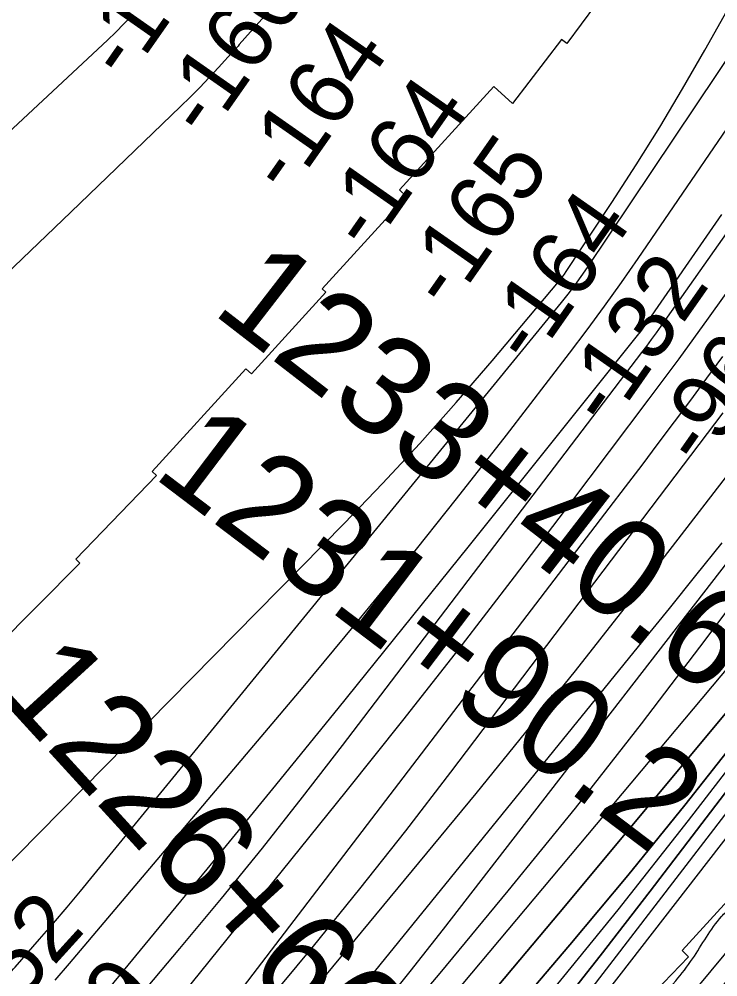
# Model space of a CAD drawing. Extents: x 3855477 to 3893699, y 299188 to 325115.
# Drawn here: x 3874187 to 3874893, y 311956 to 312924 of the extents above; entities that cross this region are included whole.
import ezdxf

# ---------------------------------------------------------------- set-up
doc = ezdxf.new("R2010")
doc.units = 0
for name, color, linetype in [('V-RIVR-EDGE', 7, 'Continuous'), ('V-RIVR-RANG', 7, 'Continuous'), ('V-ROAD-CNTR', 7, 'Continuous'), ('V-RRAP-FSHR', 7, 'Continuous'), ('V-RRAP-RVMT', 7, 'Continuous'), ('V-SURV-IDEN', 7, 'Continuous'), ('V-TOPO-DPTH', 7, 'Continuous'), ('V-TOPO-MAJR', 7, 'Continuous'), ('V-TOPO-MINR', 7, 'Continuous'), ('V-TOPO-WATR', 7, 'Continuous')]:
    doc.layers.add(name, color=color, linetype=linetype)

msp = doc.modelspace()

# ---------------------------------------------------------------- linework, layer by layer
at = {"layer": 'V-RIVR-EDGE'}
msp.add_spline([(3874811.52, 311736.62), (3874801.78, 311726.44), (3874795.95, 311723.06), (3874786.69, 311709.48), (3874774.99, 311692.03), (3874765.73, 311680.4), (3874760.38, 311675.55), (3874756.48, 311671.68), (3874755.02, 311669.74), (3874754.02, 311657.11), (3874750.61, 311652.75), (3874730.64, 311629.98), (3874688.27, 311581.52), (3874662.96, 311557.3), (3874630.84, 311531.64), (3874590.94, 311499.69), (3874578.3, 311494.38), (3874568.09, 311489.06), (3874546.19, 311471.15), (3874517.48, 311447.42), (3874507.27, 311440.16), (3874506.76, 311430.94), (3874499.95, 311425.61), (3874485.83, 311413.99), (3874473.67, 311403.34), (3874469.29, 311399.95), (3874462.01, 311400.94), (3874453.26, 311398.53), (3874436.23, 311384.97), (3874419.17, 311359.76), (3874404.56, 311343.77), (3874391.43, 311336.04), (3874381.7, 311328.78), (3874372.94, 311323.94), (3874334.04, 311300.24), (3874318.95, 311288.14), (3874296.09, 311272.17), (3874286.86, 311271.71), (3874281.03, 311271.72), (3874277.64, 311274.64), (3874275.71, 311279.99), (3874276.22, 311290.19), (3874287.43, 311308.13), (3874304.48, 311328), (3874318.12, 311344.96), (3874324.96, 311360.48), (3874331.3, 311374.06), (3874340.07, 311383.27), (3874347.86, 311391.02), (3874359.54, 311400.7), (3874370.73, 311411.36), (3874382.92, 311429.3), (3874399.98, 311454.51), (3874410.22, 311472.45), (3874417.04, 311481.18), (3874424.36, 311496.7), (3874431.68, 311511.25), (3874441.42, 311522.4), (3874448.72, 311528.69), (3874460.88, 311534.49), (3874474.5, 311541.74), (3874490.56, 311557.73), (3874515.4, 311585.35), (3874537.81, 311615.88), (3874571.89, 311649.79), (3874587.47, 311665.3), (3874591.37, 311673.06), (3874598.2, 311685.67), (3874609.41, 311703.12), (3874632.29, 311725.4), (3874661.5, 311753.01), (3874702.39, 311789.82), (3874747.17, 311834.87), (3874776.88, 311867.34), (3874827.04, 311925), (3874850.9, 311952.14), (3874867.96, 311974.44), (3874897.2, 312017.1), (3874905.96, 312025.82), (3874920.08, 312038.41), (3874931.77, 312053.44), (3874961, 312089.3), (3874980.49, 312116.45), (3874999.99, 312147), (3875008.29, 312165.43), (3875018.53, 312183.37), (3875057.53, 312243.01), (3875088.75, 312298.29), (3875101.43, 312319.15), (3875109.73, 312338.06), (3875120.95, 312356.49), (3875140.44, 312385.1), (3875173.57, 312427.26), (3875193.05, 312450.04), (3875206.2, 312463.61), (3875226.63, 312478.61), (3875238.79, 312488.29), (3875251.94, 312502.83), (3875272.41, 312533.37), (3875289.46, 312552.76), (3875297.77, 312573.13), (3875308, 312589.13), (3875324.13, 312628.43), (3875341.7, 312663.84), (3875369.97, 312705.53), (3875403.13, 312760.33), (3875426.06, 312802.52), (3875441.19, 312835.5), (3875451.43, 312852.48), (3875461.66, 312865.08), (3875475.81, 312890.78), (3875507, 312935.38), (3875519.68, 312956.23), (3875530.41, 312977.09), (3875535.31, 312994.07), (3875538.24, 312999.89), (3875547.5, 313012.98), (3875562.12, 313036.26), (3875575.78, 313060.02), (3875596.74, 313091.05), (3875614.77, 313117.71), (3875626, 313140.03), (3875635.27, 313158.46), (3875644.05, 313172.03), (3875676.21, 313217.12), (3875692.3, 313242.33), (3875722.03, 313284.02), (3875742.49, 313313.11), (3875761.01, 313340.26), (3875780.99, 313367.89), (3875803.4, 313394.54), (3875828.26, 313434.31), (3875845.82, 313463.4), (3875871.16, 313499.76), (3875905.27, 313545.32), (3875928.17, 313577.81), (3875942.31, 313597.68), (3875962.27, 313620.46), (3875979.32, 313640.33), (3875992.46, 313651.95), (3876001.73, 313668.44), (3876009.53, 313680.07), (3876025.59, 313694.6), (3876045.06, 313710.58), (3876065.98, 313728.5), (3876083.98, 313742.54), (3876099.07, 313755.13), (3876123.42, 313784.2), (3876142.91, 313806.98), (3876155.09, 313822.98), (3876187.23, 313861.75), (3876226.68, 313907.78), (3876241.29, 313924.26), (3876248.11, 313930.56), (3876248.61, 313937.84), (3876248.64, 313949.49), (3876252.55, 313958.71), (3876258.39, 313964.04), (3876275.43, 313980.99), (3876296.86, 314007.17), (3876306.12, 314020.74), (3876310.02, 314027.04), (3876325.62, 314048.37), (3876348.02, 314075.03), (3876371.88, 314101.19), (3876401.1, 314135.11), (3876445.42, 314185.03), (3876469.78, 314216.53), (3876498.04, 314253.86), (3876542.37, 314311.05), (3876570.15, 314350.8), (3876588.67, 314375.04), (3876601.82, 314391.52), (3876616.46, 314421.59)], degree=3, dxfattribs=at)
at = {"layer": 'V-ROAD-CNTR'}
msp.add_spline([(3875040.6, 312021.19), (3875025.03, 312032.66), (3875006.56, 312036.97), (3874977.27, 312029.83), (3874949.01, 312004.26), (3874917.34, 311970.25), (3874883.16, 311925.44), (3874871.48, 311891.5), (3874885.59, 311873.09), (3874918.92, 311850.38), (3874986.12, 311809.12)], degree=3, dxfattribs=at)
at = {"layer": 'V-RRAP-FSHR'}
msp.add_lwpolyline([(3871160.36, 310198.85), (3872092.5, 310231.31), (3872703.68, 310306.49), (3873146.67, 310475.73), (3873720.65, 310781.07), (3874126.75, 311113.14), (3874653.73, 311681.26), (3875054, 312163.98), (3875195.62, 312370.2), (3875335.24, 312573.22), (3875624.3, 313104.41), (3875810.72, 313383.2), (3876574.37, 314316.24), (3876903.08, 314785.64), (3877140.93, 315153.85), (3877550.36, 315647.05), (3877883.87, 315859.32), (3878150.68, 316128.55), (3878406.81, 316465.09), (3878702.97, 316767.97), (3879162.98, 317098.83), (3879505.75, 317328.5)], dxfattribs=at)
at = {"layer": 'V-RRAP-RVMT'}
for points in [[(3874813.29, 312997.2), (3874740.86, 312899.07), (3874735.47, 312903.16), (3874685.83, 312838.52), (3874667.11, 312855.62), (3874571.66, 312751.17), (3874578.95, 312744.55), (3874493.74, 312651.22), (3874497.52, 312647.78), (3874422.13, 312565.26), (3874416.58, 312570.32), (3874321.79, 312466.61), (3874326.18, 312462.61), (3874244.76, 312378.07), (3874248.89, 312374.1), (3874163.23, 312288.21), (3874166.25, 312285.18), (3874076.15, 312194.83), (3874089.2, 312181.88), (3874005.58, 312102.28), (3874015.16, 312092.31), (3873925.35, 312006.88), (3873948.83, 311982.2)], [(3874771.27, 311880.11), (3874863.93, 311976.49), (3874857.45, 311982.71), (3874949.41, 312083.37)]]:
    msp.add_lwpolyline(points, dxfattribs=at)
at = {"layer": 'V-TOPO-DPTH'}
for points in [[(3874723.34, 311912.39), (3874774.59, 311977.35), (3874825.24, 312042.79), (3875069.83, 312363.36)], [(3875069.83, 312363.36), (3874825.24, 312042.79), (3874774.59, 311977.35), (3874723.34, 311912.39)], [(3874589.42, 311693.26), (3875088.8, 312337.47)], [(3874483.9, 311768.05), (3874923.01, 312291.58)], [(3874483.9, 311768.05), (3874923.01, 312291.58)], [(3874946.47, 312276.32), (3874739.37, 312028.3), (3874693.55, 311973.49), (3874647.68, 311918.71)], [(3874946.47, 312276.32), (3874739.37, 312028.3), (3874693.55, 311973.49), (3874647.68, 311918.71)], [(3874916.69, 312201.45), (3874860.21, 312129.56), (3874802.45, 312058.68), (3874743.84, 311988.48), (3874495.24, 311696.03)], [(3874495.24, 311696.03), (3874743.84, 311988.48), (3874802.45, 312058.68), (3874860.21, 312129.56), (3874916.69, 312201.45)]]:
    msp.add_lwpolyline(points, dxfattribs=at)
at = {"layer": 'V-TOPO-MAJR'}
for points in [[(3873743.99, 311480.22), (3874176.56, 311958.39), (3874178.28, 311960.31), (3874180, 311962.23), (3874181.71, 311964.16), (3874183.41, 311966.09), (3874208.08, 311994.25), (3874222.03, 312010.34), (3874235.86, 312026.52), (3874249.53, 312042.84), (3874263.09, 312059.26), (3874735.45, 312637.29), (3874742.32, 312645.95), (3874749.03, 312654.74), (3874755.49, 312663.72), (3874761.77, 312672.82), (3875068.95, 313131.46)], [(3874301.28, 312927.32), (3874293.26, 312918.87), (3874285.01, 312910.65), (3874276.6, 312902.58), (3874085.28, 312724.23)], [(3874409.76, 311940.4), (3874783.71, 312429.53), (3874800.3, 312451.32), (3874816.85, 312473.14), (3874833.31, 312495.01), (3874849.73, 312516.93), (3874866.07, 312538.91), (3874882.34, 312560.93), (3874898.52, 312583.02)], [(3874448.87, 311766.08), (3874612.78, 311959.88), (3874681.74, 312042.91), (3874749.7, 312126.72), (3874816.18, 312211.72), (3874881.66, 312297.52), (3874985.88, 312436.63)]]:
    msp.add_lwpolyline(points, dxfattribs=at)
at = {"layer": 'V-TOPO-MINR'}
for points in [[(3873962.77, 311873.86), (3874102.05, 311996.87), (3874112.12, 312005.95), (3874122.06, 312015.16), (3874131.8, 312024.58), (3874141.41, 312034.14), (3874516.19, 312414.62), (3874554.61, 312454.57), (3874592.39, 312495.1), (3874629.19, 312536.51), (3874665.35, 312578.52), (3874732.49, 312658.42), (3874734.54, 312660.95), (3874736.54, 312663.53), (3874738.44, 312666.17), (3874740.29, 312668.86), (3874786.42, 312738.58), (3874810.87, 312776.42), (3874834.77, 312814.59), (3874857.83, 312853.27), (3874880.34, 312892.3), (3875245.2, 313540.91)], [(3874278.61, 311900.15), (3874349.92, 311984.82), (3874391.84, 312035.35), (3874433.27, 312086.28), (3874473.94, 312137.81), (3874514.11, 312189.75), (3874816.66, 312586.86), (3874821.65, 312593.49), (3874826.59, 312600.16), (3874831.46, 312606.88), (3874836.28, 312613.64), (3875326.32, 313308.99)], [(3874613.54, 313126.04), (3874409.93, 312898.01), (3874408.65, 312896.58), (3874406.08, 312893.73), (3874404.78, 312892.31), (3874388.83, 312874.79), (3874379.46, 312864.7), (3874369.95, 312854.75), (3874360.25, 312844.98), (3874350.42, 312835.35), (3874239.55, 312728.86), (3874174.27, 312665.99)], [(3874223.73, 311952.65), (3874238.28, 311969.71), (3874474.34, 312248.94), (3874526.73, 312311.77), (3874578.54, 312375.07), (3874629.48, 312439.06), (3874679.84, 312503.53), (3874743.62, 312586.32), (3874761.45, 312609.88), (3874779.02, 312633.65), (3874796.17, 312657.7), (3874813.05, 312681.96), (3874943.31, 312872.58)], [(3874325.07, 311904.03), (3874517.76, 312143.36), (3874575.1, 312215.28), (3874631.96, 312287.56), (3874688.12, 312360.39), (3874743.81, 312433.58), (3874824.07, 312540.12), (3874839.21, 312560.37), (3874854.25, 312580.7), (3874869.14, 312601.13), (3874883.93, 312621.64), (3875001.44, 312785.77)], [(3874261.76, 311924.13), (3874377.41, 312065.07), (3874443.65, 312146.09), (3874509.71, 312227.26), (3874575.49, 312308.66), (3874641.08, 312390.22), (3874813.71, 312605.64), (3874814.61, 312606.79), (3874817.21, 312610.35), (3874870.13, 312686.84), (3874897.36, 312726.34)], [(3874437.04, 311929.7), (3874484.76, 311987.13), (3874531.87, 312045.05), (3874578.06, 312103.7), (3874623.63, 312162.84), (3874898.97, 312526.04)], [(3874548.65, 311919.12), (3874582.62, 311961.48), (3874616.17, 312004.17), (3874979.81, 312473.86)], [(3874907.57, 312469.23), (3874847.37, 312390.8), (3874798.51, 312327.85), (3874749.21, 312265.26), (3874699.23, 312203.21), (3874648.8, 312141.5), (3874396.32, 311835.95)], [(3874409.97, 311793.17), (3874817.73, 312295.43), (3874844.46, 312328.43), (3874871.14, 312361.48), (3874897.73, 312394.59)], [(3874723.34, 311912.39), (3874774.59, 311977.35), (3874825.24, 312042.79), (3875069.83, 312363.36)], [(3874710.61, 311872.42), (3875072.72, 312343.43)], [(3874483.9, 311768.05), (3874923.01, 312291.58)], [(3874647.68, 311918.71), (3874693.55, 311973.49), (3874739.37, 312028.3), (3874946.47, 312276.32)], [(3874720.05, 311934.48), (3874792.71, 312023.81), (3874863.93, 312114.28), (3874934.2, 312205.52)], [(3874495.24, 311696.03), (3874743.84, 311988.48), (3874802.45, 312058.68), (3874860.21, 312129.56), (3874916.69, 312201.45)]]:
    msp.add_lwpolyline(points, dxfattribs=at)
at = {"layer": 'V-TOPO-WATR'}
msp.add_lwpolyline([(3874589.42, 311693.26), (3875088.8, 312337.47)], dxfattribs=at)

# ---------------------------------------------------------------- texts
at = {"layer": 'V-RIVR-RANG'}
for s, rotation, p in [('-149', 55.00883, (3874296.34, 312859.19)), ('-160', 55.00883, (3874377.52, 312800.78)), ('-164', 55.00883, (3874459.9, 312744.1)), ('-164', 55.00883, (3874541.69, 312686.55)), ('-165', 55.00883, (3874622.41, 312627.49)), ('-164', 55.00883, (3874705.25, 312571.46)), ('-132', 55.00883, (3874783.25, 312508.51)), ('-96', 55.00883, (3874877.44, 312468.68)), ('-152', 47.75692, (3874134.87, 311870.33)), ('-129', 47.75692, (3874209.97, 311804.28))]:
    msp.add_text(s, height=67, rotation=rotation, dxfattribs=at).set_placement(p)
at = {"layer": 'V-SURV-IDEN'}
for s, rotation, p in [('1233+40.6', 322.28342, (3874380.87, 312627.75)), ('1231+90.2', 322.85255, (3874320.9, 312462.43)), ('1226+60.4', 312.41155, (3874162.72, 312243.47))]:
    msp.add_text(s, height=100, rotation=rotation, dxfattribs=at).set_placement(p)

doc.saveas('drawing.dxf')
